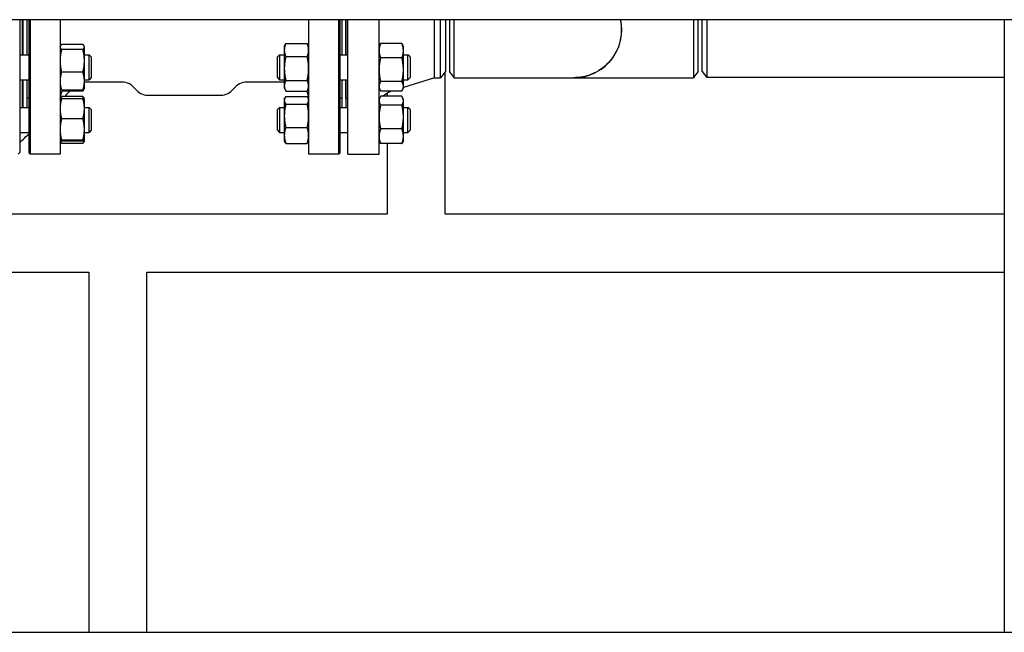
# Model space of a CAD drawing. Header units: inches. Extents: x 5 to 1128, y -85 to 748.
# Tile 564 of 656: x 955 to 985, y 272 to 290. Entities that reach past the tile are written whole.
import ezdxf

# ---------------------------------------------------------------- set-up
doc = ezdxf.new("R2010")
doc.units = ezdxf.units.IN
doc.header["$LTSCALE"] = 32
doc.header["$MEASUREMENT"] = 0
doc.layers.add('Visible (ANSI)', color=7, linetype='Continuous', lineweight=30)

msp = doc.modelspace()

# ---------------------------------------------------------------- linework, layer by layer
at = {"layer": 'Visible (ANSI)'}
for p, q in [((987.22578, 290.35867), (910.22578, 290.35867)), ((955.48204, 286.35522), (955.48204, 290.35867)), ((955.56078, 289.29608), (955.56078, 290.35867)), ((955.56578, 290.35867), (955.56578, 289.29608)), ((955.68578, 290.35867), (955.68578, 289.29608)), ((955.69078, 290.35867), (955.69078, 289.29608)), ((955.75328, 286.32742), (955.75328, 290.35867)), ((955.78453, 290.35867), (955.78453, 286.29617)), ((956.69078, 290.35867), (956.69078, 286.29617)), ((964.19078, 290.35867), (964.19078, 286.29617)), ((965.09703, 286.29617), (965.09703, 290.35867)), ((965.12828, 290.35867), (965.12828, 286.32742)), ((965.19078, 290.35867), (965.19078, 289.29608)), ((965.31078, 290.35867), (965.31078, 289.29608)), ((965.31578, 289.29608), (965.31578, 290.35867)), ((965.37578, 286.29617), (965.37578, 290.35867)), ((966.31578, 286.29617), (966.31578, 290.35867)), ((967.98912, 288.60617), (967.98912, 290.35867)), ((968.17191, 288.60617), (968.17191, 290.35867)), ((968.31578, 290.35867), (968.31578, 288.79367)), ((968.44078, 290.35865), (968.44078, 288.79369)), ((975.94078, 290.04617), (975.94078, 290.35867)), ((976.06578, 288.79617), (976.06578, 290.35867)), ((976.20966, 290.35867), (976.20966, 288.60867)), ((985.18078, 290.35867), (985.18078, 271.85867)), ((975.94078, 288.79371), (975.94078, 290.04617)), ((956.69078, 289.54608), (956.69732, 289.56009)), ((957.3797, 289.60752), (956.73587, 289.60752)), ((957.3797, 289.45723), (956.73587, 289.45723)), ((957.42478, 289.54608), (957.41825, 289.56009)), ((957.42478, 289.53238), (957.42478, 289.54608)), ((957.42478, 289.11401), (957.42478, 289.53238)), ((963.45678, 289.54608), (963.49134, 289.62019)), ((963.45678, 289.54608), (963.45678, 289.44298)), ((963.45678, 289.44298), (963.45678, 288.88423)), ((963.50187, 289.64151), (964.1457, 289.64151)), ((964.19078, 289.54608), (964.15623, 289.62019)), ((966.31578, 289.54608), (966.34125, 289.6007)), ((967.0047, 289.63758), (966.36087, 289.63758)), ((967.04978, 289.54608), (967.02431, 289.6007)), ((967.04978, 289.42107), (967.04978, 289.54608)), ((967.04978, 288.8463), (967.04978, 289.42107)), ((955.48204, 289.29608), (955.75328, 289.29608)), ((957.42478, 289.29608), (957.56578, 289.29608)), ((957.42478, 288.50271), (957.42478, 289.11401)), ((957.56578, 288.54608), (957.56578, 289.29608)), ((957.62828, 289.23358), (957.56578, 289.29608)), ((957.62828, 289.23358), (957.62828, 288.60858)), ((963.25078, 289.23358), (963.31328, 289.29608)), ((963.25078, 288.60858), (963.25078, 289.23358)), ((963.31328, 289.29608), (963.31328, 288.54608)), ((963.31328, 289.29608), (963.45678, 289.29608)), ((963.50187, 289.24445), (964.1457, 289.24445)), ((965.12828, 289.29608), (965.37578, 289.29608)), ((967.0047, 289.20455), (966.36087, 289.20455)), ((967.04978, 289.29608), (967.18828, 289.29608)), ((967.18828, 288.54608), (967.18828, 289.29608)), ((967.25078, 289.23358), (967.18828, 289.29608)), ((967.25078, 289.23358), (967.25078, 288.60858)), ((957.3797, 288.77078), (956.73587, 288.77078)), ((963.45678, 288.88423), (963.45678, 288.36233)), ((967.04978, 288.34631), (967.04978, 288.8463)), ((968.31578, 288.79367), (968.17191, 288.60617)), ((968.30578, 284.48367), (968.30578, 288.78064)), ((976.06578, 288.79617), (976.20966, 288.60867)), ((955.48204, 288.54608), (955.75328, 288.54608)), ((955.56078, 287.70496), (955.56078, 288.54608)), ((955.56578, 288.54608), (955.56578, 287.70496)), ((955.68578, 288.54608), (955.68578, 287.70496)), ((955.69078, 288.54608), (955.69078, 287.98617)), ((957.42478, 288.54608), (957.56578, 288.54608)), ((957.42478, 288.29608), (957.42478, 288.50271)), ((958.55695, 288.47137), (957.42478, 288.47137)), ((957.62828, 288.60858), (957.56578, 288.54608)), ((963.45678, 288.47137), (962.32462, 288.47137)), ((963.25078, 288.60858), (963.31328, 288.54608)), ((963.31328, 288.54608), (963.45678, 288.54608)), ((963.50187, 288.52402), (964.1457, 288.52402)), ((965.12828, 288.54608), (965.37578, 288.54608)), ((965.19078, 288.54608), (965.19078, 287.70496)), ((965.31078, 288.54608), (965.31078, 287.70496)), ((965.31578, 287.98617), (965.31578, 288.54608)), ((967.0047, 288.48805), (966.36087, 288.48805)), ((967.98912, 288.60617), (967.04978, 288.30865)), ((967.04978, 288.54608), (967.18828, 288.54608)), ((967.25078, 288.60858), (967.18828, 288.54608)), ((967.98912, 288.60617), (968.17191, 288.60617)), ((968.58317, 288.60617), (972.18808, 288.60617)), ((972.19349, 288.60617), (975.79839, 288.60617)), ((985.18078, 288.60867), (976.20966, 288.60867)), ((956.69078, 288.29608), (956.69732, 288.28207)), ((957.3797, 288.23464), (956.73587, 288.23464)), ((957.3797, 288.20037), (956.74631, 288.20037)), ((957.41825, 288.28207), (957.38907, 288.2195)), ((957.42478, 288.29608), (957.41825, 288.28207)), ((963.45678, 288.36233), (963.45678, 288.29608)), ((963.45678, 288.29608), (963.49134, 288.22197)), ((963.50187, 288.20065), (964.1457, 288.20065)), ((964.19078, 288.29608), (964.15623, 288.22197)), ((966.31578, 288.29608), (966.34125, 288.24146)), ((967.0047, 288.20458), (966.36087, 288.20458)), ((966.72119, 288.20458), (966.66481, 288.18672)), ((967.04978, 288.29608), (967.02431, 288.24146)), ((967.04978, 288.29608), (967.04978, 288.34631)), ((955.56578, 288.10617), (955.56078, 288.10617)), ((955.69078, 288.10617), (955.68578, 288.10617)), ((955.75328, 287.98617), (955.69078, 287.98617)), ((956.69078, 287.95496), (956.69118, 287.95581)), ((956.69118, 287.95581), (956.70575, 287.98705)), ((957.3797, 288.03583), (956.73587, 288.03583)), ((957.3797, 287.97288), (956.73587, 287.97288)), ((957.42439, 287.95581), (957.40982, 287.98705)), ((957.42478, 287.95496), (957.42439, 287.95581)), ((957.42478, 287.67018), (957.42478, 287.95496)), ((959.33842, 288.07767), (961.54315, 288.07767)), ((963.45678, 287.95496), (963.47245, 287.98856)), ((963.45678, 287.95496), (963.45678, 287.92308)), ((963.45678, 287.92308), (963.45678, 287.45585)), ((963.50187, 288.03686), (964.1457, 288.03686)), ((964.19078, 287.95496), (964.17512, 287.98856)), ((965.19078, 287.98617), (965.12828, 287.98617)), ((965.31578, 288.10617), (965.31078, 288.10617)), ((965.31578, 287.98617), (965.37578, 287.98617)), ((966.31578, 287.95496), (966.33839, 288.00344)), ((967.0047, 288.0444), (966.36087, 288.0444)), ((966.55578, 288.13714), (966.55578, 288.0444)), ((967.04978, 287.95496), (967.02718, 288.00344)), ((967.04978, 287.90998), (967.04978, 287.95496)), ((967.04978, 287.41833), (967.04978, 287.90998)), ((955.48204, 287.70496), (955.75328, 287.70496)), ((957.42478, 287.70496), (957.56578, 287.70496)), ((957.42478, 287.04602), (957.42478, 287.67018)), ((957.56578, 286.95496), (957.56578, 287.70496)), ((957.62828, 287.64246), (957.56578, 287.70496)), ((957.62828, 287.64246), (957.62828, 287.01746)), ((963.25078, 287.64246), (963.31328, 287.70496)), ((963.25078, 287.01746), (963.25078, 287.64246)), ((963.31328, 287.70496), (963.31328, 286.95496)), ((963.31328, 287.70496), (963.45678, 287.70496)), ((963.50187, 287.8093), (964.1457, 287.8093)), ((965.12828, 287.70496), (965.37578, 287.70496)), ((967.0047, 287.77555), (966.36087, 287.77555)), ((967.04978, 287.70496), (967.18828, 287.70496)), ((967.18828, 286.95496), (967.18828, 287.70496)), ((967.25078, 287.64246), (967.18828, 287.70496)), ((967.25078, 287.64246), (967.25078, 287.01746)), ((957.3797, 287.36748), (956.73587, 287.36748)), ((963.45678, 287.45585), (963.45678, 286.86273)), ((967.04978, 286.83832), (967.04978, 287.41833)), ((957.42478, 286.70581), (957.42478, 287.04602)), ((957.62828, 287.01746), (957.56578, 286.95496)), ((963.25078, 287.01746), (963.31328, 286.95496)), ((963.50187, 287.1024), (964.1457, 287.1024)), ((967.0047, 287.06111), (966.36087, 287.06111)), ((967.25078, 287.01746), (967.18828, 286.95496)), ((955.48204, 286.95496), (955.75328, 286.95496)), ((956.69078, 286.70496), (956.69118, 286.70412)), ((956.69118, 286.70412), (956.70575, 286.67287)), ((957.3797, 286.72457), (956.73587, 286.72457)), ((957.42439, 286.70412), (957.40982, 286.67287)), ((957.42478, 286.70496), (957.42439, 286.70412)), ((957.42478, 286.95496), (957.56578, 286.95496)), ((957.42478, 286.70496), (957.42478, 286.70581)), ((963.31328, 286.95496), (963.45678, 286.95496)), ((963.45678, 286.86273), (963.45678, 286.70496)), ((963.45678, 286.70496), (963.47245, 286.67137)), ((964.19078, 286.70496), (964.17512, 286.67137)), ((965.12828, 286.95496), (965.37578, 286.95496)), ((966.31578, 286.70496), (966.33839, 286.65649)), ((967.04978, 286.70496), (967.02718, 286.65649)), ((967.04978, 286.95496), (967.18828, 286.95496)), ((967.04978, 286.70496), (967.04978, 286.83832)), ((957.3797, 286.68705), (956.73587, 286.68705)), ((957.3797, 286.6241), (956.73587, 286.6241)), ((963.50187, 286.62307), (964.1457, 286.62307)), ((967.0047, 286.61553), (966.36087, 286.61553)), ((966.55578, 286.61553), (966.55578, 284.48367)), ((955.48204, 286.35522), (955.42299, 286.29617)), ((955.75328, 286.32742), (955.78453, 286.29617)), ((956.69078, 286.29617), (955.78453, 286.29617)), ((965.09703, 286.29617), (964.19078, 286.29617)), ((965.12828, 286.32742), (965.09703, 286.29617)), ((965.37578, 286.29617), (966.31578, 286.29617)), ((966.55578, 284.48367), (952.8868, 284.48367)), ((985.18078, 284.48367), (968.30578, 284.48367)), ((946.08503, 282.73367), (957.55578, 282.73367)), ((957.55578, 282.73367), (957.55578, 271.85867)), ((959.30578, 282.73367), (985.18078, 282.73367)), ((959.30578, 271.85867), (959.30578, 282.73367)), ((910.22578, 271.85867), (991.19545, 271.85867))]:
    msp.add_line(p, q, dxfattribs=at)
for centre, radius, start, end in [((958.55695, 287.97137), 0.5, 36.522734, 90), ((962.32462, 287.97137), 0.5, 90, 143.477266), ((957.19078, 287.97137), 0.5, 148.22811, 180), ((937.05578, 306.04617), 26.75, 317.678982, 318.153846), ((959.33842, 288.55011), 0.47244, 216.522734, 270), ((961.54315, 288.55011), 0.47244, 270, 323.477266), ((963.69078, 287.97137), 0.5, 0, 27.294411), ((966.81578, 287.71006), 0.5, 107.574716, 138.033818), ((937.05578, 306.04617), 26.75, 313.537734, 314.344582)]:
    msp.add_arc(centre, radius, start, end, dxfattribs=at)
for points, knots in [([(968.58317, 288.60619), (968.58317, 288.60627), (968.58317, 288.64152), (968.58317, 288.78875), (968.58316, 288.91212), (968.58316, 289.22341), (968.58316, 289.41091), (968.58316, 289.81841), (968.58316, 290.03869), (968.58316, 290.28783), (968.58316, 290.32339), (968.58316, 290.35865)], [-1.57267431, -1.57267431, -1.57267431, -1.57267431, -1.1908901, -1.1908901, -0.74775686, -0.74775686, -0.30609723, -0.30609723, 0.1436733, 0.1436733, 0.21905113, 0.21905113, 0.21905113, 0.21905113]), ([(973.59445, 290.35865), (973.60232, 290.32339), (973.60886, 290.28783), (973.64487, 290.03869), (973.62696, 289.81841), (973.49831, 289.41091), (973.38936, 289.22341), (973.10112, 288.91212), (972.92177, 288.78875), (972.55446, 288.64152), (972.37132, 288.60627), (972.18808, 288.60619)], [-0.21905113, -0.21905113, -0.21905113, -0.21905113, -0.1436733, -0.1436733, 0.30609723, 0.30609723, 0.74775686, 0.74775686, 1.1908901, 1.1908901, 1.57267427, 1.57267427, 1.57267427, 1.57267427]), ([(972.19078, 288.60622), (972.37468, 288.606), (972.5587, 288.64109), (972.9326, 288.79078), (973.11681, 288.91898), (973.41056, 289.24403), (973.51979, 289.44074), (973.61653, 289.77977), (973.63517, 289.91296), (973.63517, 290.04617)], [1.57079633, 1.57079633, 1.57079633, 1.57079633, 1.95396487, 1.95396487, 2.40917784, 2.40917784, 2.86492266, 2.86492266, 3.14159265, 3.14159265, 3.14159265, 3.14159265]), ([(975.79846, 290.04617), (975.79846, 289.91296), (975.79846, 289.77977), (975.79845, 289.44074), (975.79843, 289.24403), (975.79841, 288.91898), (975.7984, 288.79078), (975.7984, 288.64142), (975.79839, 288.60634), (975.79839, 288.60622)], [-3.14159265, -3.14159265, -3.14159265, -3.14159265, -2.86492266, -2.86492266, -2.40917784, -2.40917784, -1.95396487, -1.95396487, -1.57267427, -1.57267427, -1.57267427, -1.57267427])]:
    msp.add_open_spline(points, degree=3, knots=knots, dxfattribs=at)
for points in [[(973.63517, 290.04617), (973.63517, 290.15118), (973.62357, 290.25618), (973.60077, 290.35867)], [(975.79846, 290.35867), (975.79846, 290.25618), (975.79846, 290.15118), (975.79846, 290.04617)], [(968.58317, 288.60617), (968.53571, 288.66867), (968.48825, 288.73117), (968.44078, 288.79367)], [(975.94078, 288.79367), (975.89332, 288.73117), (975.84586, 288.66867), (975.79839, 288.60617)]]:
    msp.add_open_spline(points, degree=3, dxfattribs=at)
for points, weights in [([(956.73587, 289.60752), (956.69078, 289.56725), (956.69078, 289.53238)], [1, 1.0379548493, 1]), ([(956.69078, 289.53238), (956.69078, 289.4975), (956.73587, 289.45723)], [1, 1.0379548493, 1]), ([(956.73587, 289.45723), (956.69078, 289.2733), (956.69078, 289.11401)], [1, 1.0379548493, 1]), ([(957.42478, 289.53238), (957.42478, 289.56725), (957.3797, 289.60752)], [1, 1.0379548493, 1]), ([(957.3797, 289.45723), (957.42478, 289.4975), (957.42478, 289.53238)], [1, 1.0379548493, 1]), ([(957.42478, 289.11401), (957.42478, 289.2733), (957.3797, 289.45723)], [1, 1.0379548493, 1]), ([(963.50187, 289.64151), (963.45678, 289.53512), (963.45678, 289.44298)], [1, 1.0379548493, 1]), ([(963.45678, 289.44298), (963.45678, 289.35084), (963.50187, 289.24445)], [1, 1.0379548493, 1]), ([(963.49134, 289.62019), (963.49623, 289.63068), (963.50187, 289.64151)], [1.00807367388, 1.00459253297, 1]), ([(964.1457, 289.64151), (964.15133, 289.63068), (964.15623, 289.62019)], [1, 1.00459253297, 1.00807367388]), ([(964.19078, 289.44298), (964.19078, 289.53512), (964.1457, 289.64151)], [1, 1.0379548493, 1]), ([(964.1457, 289.24445), (964.19078, 289.35084), (964.19078, 289.44298)], [1, 1.0379548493, 1]), ([(966.36087, 289.63758), (966.31578, 289.52155), (966.31578, 289.42107)], [1, 1.0379548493, 1]), ([(966.31578, 289.42107), (966.31578, 289.32058), (966.36087, 289.20455)], [1, 1.0379548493, 1]), ([(966.34125, 289.6007), (966.34959, 289.61859), (966.36087, 289.63758)], [1.0139691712, 1.00922838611, 1]), ([(967.04978, 289.42107), (967.04978, 289.52155), (967.0047, 289.63758)], [1, 1.0379548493, 1]), ([(967.0047, 289.63758), (967.01597, 289.61859), (967.02431, 289.6007)], [1, 1.00922838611, 1.0139691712]), ([(967.0047, 289.20455), (967.04978, 289.32058), (967.04978, 289.42107)], [1, 1.0379548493, 1]), ([(956.69078, 289.11401), (956.69078, 288.95472), (956.73587, 288.77078)], [1, 1.0379548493, 1]), ([(957.3797, 288.77078), (957.42478, 288.95472), (957.42478, 289.11401)], [1, 1.0379548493, 1]), ([(963.50187, 289.24445), (963.45678, 289.05141), (963.45678, 288.88423)], [1, 1.0379548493, 1]), ([(964.19078, 288.88423), (964.19078, 289.05141), (964.1457, 289.24445)], [1, 1.0379548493, 1]), ([(966.36087, 289.20455), (966.31578, 289.01257), (966.31578, 288.8463)], [1, 1.0379548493, 1]), ([(967.04978, 288.8463), (967.04978, 289.01257), (967.0047, 289.20455)], [1, 1.0379548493, 1]), ([(956.73587, 288.77078), (956.69078, 288.62712), (956.69078, 288.50271)], [1, 1.0379548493, 1]), ([(957.42478, 288.50271), (957.42478, 288.62712), (957.3797, 288.77078)], [1, 1.0379548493, 1]), ([(963.45678, 288.88423), (963.45678, 288.71705), (963.50187, 288.52402)], [1, 1.0379548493, 1]), ([(964.1457, 288.52402), (964.19078, 288.71705), (964.19078, 288.88423)], [1, 1.0379548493, 1]), ([(966.31578, 288.8463), (966.31578, 288.68004), (966.36087, 288.48805)], [1, 1.0379548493, 1]), ([(967.0047, 288.48805), (967.04978, 288.68004), (967.04978, 288.8463)], [1, 1.0379548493, 1]), ([(956.69078, 288.50271), (956.69078, 288.3783), (956.73587, 288.23464)], [1, 1.0379548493, 1]), ([(957.3797, 288.23464), (957.42478, 288.3783), (957.42478, 288.50271)], [1, 1.0379548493, 1]), ([(963.50187, 288.52402), (963.45678, 288.43737), (963.45678, 288.36233)], [1, 1.0379548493, 1]), ([(964.19078, 288.36233), (964.19078, 288.43737), (964.1457, 288.52402)], [1, 1.0379548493, 1]), ([(966.36087, 288.48805), (966.31578, 288.41209), (966.31578, 288.34631)], [1, 1.0379548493, 1]), ([(967.04978, 288.34631), (967.04978, 288.41209), (967.0047, 288.48805)], [1, 1.0379548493, 1]), ([(956.73587, 288.23464), (956.7077, 288.25979), (956.69732, 288.28207)], [1, 1.0233775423, 1.0179572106]), ([(957.41825, 288.28207), (957.40786, 288.25979), (957.3797, 288.23464)], [1.0179572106, 1.0233775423, 1]), ([(957.3797, 288.20037), (957.39197, 288.22902), (957.40077, 288.25587)], [1, 1.01005189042, 1.01477953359]), ([(957.38907, 288.2195), (957.38468, 288.21007), (957.3797, 288.20037)], [1.00724255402, 1.00405436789, 1]), ([(963.45678, 288.36233), (963.45678, 288.28729), (963.50187, 288.20065)], [1, 1.0379548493, 1]), ([(964.1457, 288.20065), (964.19078, 288.28729), (964.19078, 288.36233)], [1, 1.0379548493, 1]), ([(966.31578, 288.34631), (966.31578, 288.28053), (966.36087, 288.20458)], [1, 1.0379548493, 1]), ([(967.0047, 288.20458), (967.04978, 288.28053), (967.04978, 288.34631)], [1, 1.0379548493, 1]), ([(956.73587, 287.97288), (956.69078, 287.81066), (956.69078, 287.67018)], [1, 1.0379548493, 1]), ([(956.69118, 287.95581), (956.69487, 287.96374), (956.73587, 287.97288)], [1.00645569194, 1.03439268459, 1]), ([(956.70575, 287.98705), (956.71659, 288.0103), (956.73587, 288.03583)], [1.01847461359, 1.01588840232, 1]), ([(956.73587, 288.03583), (956.7236, 288.0006), (956.7148, 287.96758)], [1, 1.01005189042, 1.01477953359]), ([(957.3797, 288.03583), (957.39898, 288.0103), (957.40982, 287.98705)], [1, 1.01588840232, 1.01847461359]), ([(957.40077, 287.96758), (957.39197, 288.0006), (957.3797, 288.03583)], [1.01477953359, 1.01005189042, 1]), ([(957.3797, 287.97288), (957.42069, 287.96374), (957.42439, 287.95581)], [1, 1.03439268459, 1.00645569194]), ([(957.42478, 287.67018), (957.42478, 287.81066), (957.3797, 287.97288)], [1, 1.0379548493, 1]), ([(963.50187, 288.03686), (963.45678, 287.97589), (963.45678, 287.92308)], [1, 1.0379548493, 1]), ([(963.45678, 287.92308), (963.45678, 287.87027), (963.50187, 287.8093)], [1, 1.0379548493, 1]), ([(964.19078, 287.92308), (964.19078, 287.97589), (964.1457, 288.03686)], [1, 1.0379548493, 1]), ([(964.1457, 287.8093), (964.19078, 287.87027), (964.19078, 287.92308)], [1, 1.0379548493, 1]), ([(966.36087, 288.0444), (966.31578, 287.97236), (966.31578, 287.90998)], [1, 1.0379548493, 1]), ([(966.31578, 287.90998), (966.31578, 287.84759), (966.36087, 287.77555)], [1, 1.0379548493, 1]), ([(967.04978, 287.90998), (967.04978, 287.97236), (967.0047, 288.0444)], [1, 1.0379548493, 1]), ([(967.0047, 287.77555), (967.04978, 287.84759), (967.04978, 287.90998)], [1, 1.0379548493, 1]), ([(956.69078, 287.67018), (956.69078, 287.5297), (956.73587, 287.36748)], [1, 1.0379548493, 1]), ([(957.3797, 287.36748), (957.42478, 287.5297), (957.42478, 287.67018)], [1, 1.0379548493, 1]), ([(963.50187, 287.8093), (963.45678, 287.61989), (963.45678, 287.45585)], [1, 1.0379548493, 1]), ([(964.19078, 287.45585), (964.19078, 287.61989), (964.1457, 287.8093)], [1, 1.0379548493, 1]), ([(966.36087, 287.77555), (966.31578, 287.58412), (966.31578, 287.41833)], [1, 1.0379548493, 1]), ([(967.04978, 287.41833), (967.04978, 287.58412), (967.0047, 287.77555)], [1, 1.0379548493, 1]), ([(956.73587, 287.36748), (956.69078, 287.19521), (956.69078, 287.04602)], [1, 1.0379548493, 1]), ([(957.42478, 287.04602), (957.42478, 287.19521), (957.3797, 287.36748)], [1, 1.0379548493, 1]), ([(963.45678, 287.45585), (963.45678, 287.29181), (963.50187, 287.1024)], [1, 1.0379548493, 1]), ([(964.1457, 287.1024), (964.19078, 287.29181), (964.19078, 287.45585)], [1, 1.0379548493, 1]), ([(966.31578, 287.41833), (966.31578, 287.25255), (966.36087, 287.06111)], [1, 1.0379548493, 1]), ([(967.0047, 287.06111), (967.04978, 287.25255), (967.04978, 287.41833)], [1, 1.0379548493, 1]), ([(956.69078, 287.04602), (956.69078, 286.89683), (956.73587, 286.72457)], [1, 1.0379548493, 1]), ([(957.3797, 286.72457), (957.42478, 286.89683), (957.42478, 287.04602)], [1, 1.0379548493, 1]), ([(963.50187, 287.1024), (963.45678, 286.97396), (963.45678, 286.86273)], [1, 1.0379548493, 1]), ([(964.19078, 286.86273), (964.19078, 286.97396), (964.1457, 287.1024)], [1, 1.0379548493, 1]), ([(966.36087, 287.06111), (966.31578, 286.94172), (966.31578, 286.83832)], [1, 1.0379548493, 1]), ([(967.04978, 286.83832), (967.04978, 286.94172), (967.0047, 287.06111)], [1, 1.0379548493, 1]), ([(956.73587, 286.72457), (956.69078, 286.71451), (956.69078, 286.70581)], [1, 1.0379548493, 1]), ([(956.69078, 286.70581), (956.69078, 286.6971), (956.73587, 286.68705)], [1, 1.0379548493, 1]), ([(956.69573, 286.6998), (956.70547, 286.66435), (956.73587, 286.6241)], [1.01688383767, 1.02528066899, 1]), ([(957.42478, 286.70581), (957.42478, 286.71451), (957.3797, 286.72457)], [1, 1.0379548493, 1]), ([(957.3797, 286.68705), (957.42478, 286.6971), (957.42478, 286.70581)], [1, 1.0379548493, 1]), ([(957.3797, 286.6241), (957.4101, 286.66435), (957.41984, 286.6998)], [1, 1.02528066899, 1.01688383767]), ([(963.45678, 286.86273), (963.45678, 286.7515), (963.50187, 286.62307)], [1, 1.0379548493, 1]), ([(964.1457, 286.62307), (964.19078, 286.7515), (964.19078, 286.86273)], [1, 1.0379548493, 1]), ([(966.31578, 286.83832), (966.31578, 286.73492), (966.36087, 286.61553)], [1, 1.0379548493, 1]), ([(967.0047, 286.61553), (967.04978, 286.73492), (967.04978, 286.83832)], [1, 1.0379548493, 1]), ([(963.50187, 286.62307), (963.4832, 286.64832), (963.47245, 286.67137)], [1, 1.01537751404, 1.01829454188]), ([(964.17512, 286.67137), (964.16437, 286.64832), (964.1457, 286.62307)], [1.01829454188, 1.01537751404, 1]), ([(966.36087, 286.61553), (966.34761, 286.63671), (966.33839, 286.65649)], [1, 1.01087228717, 1.01551577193]), ([(967.02718, 286.65649), (967.01796, 286.63671), (967.0047, 286.61553)], [1.01551577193, 1.01087228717, 1])]:
    msp.add_rational_spline(points, weights, degree=2, dxfattribs=at)

doc.saveas('drawing.dxf')
